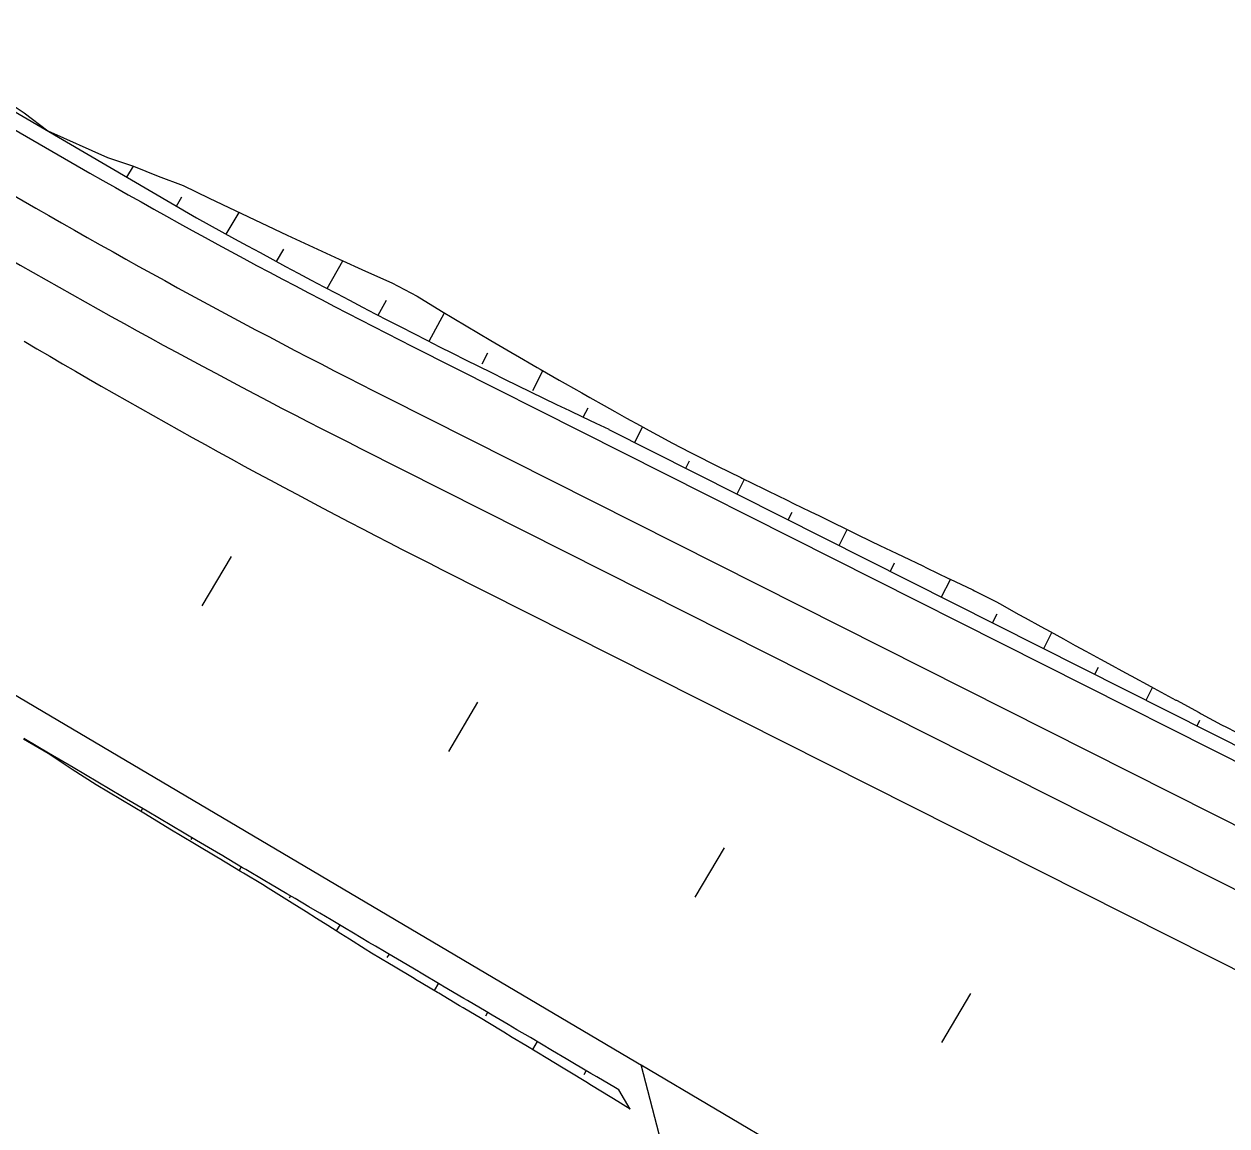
# Model space of a CAD drawing. Extents: x 6503541 to 6503743, y 5888004 to 5888145.
# Drawn here: x 6503697.972 to 6503698.981, y 5888108.599 to 5888109.523 of the extents above; entities that cross this region are included whole.
import ezdxf

# ---------------------------------------------------------------- set-up
doc = ezdxf.new("R2010")
doc.units = 0
doc.layers.add('12', color=7, linetype='Continuous')

msp = doc.modelspace()

# ---------------------------------------------------------------- linework, layer by layer
at = {"layer": '12'}
for p, q in [((6503697.8382, 5888109.5227), (6503698.1168, 5888109.3603)), ((6503698.2979, 5888109.2525), (6503699.2962, 5888108.7494)), ((6503698.2763, 5888109.2096), (6503699.2746, 5888108.7065)), ((6503698.4624, 5888109.183), (6503699.3018, 5888108.76)), ((6503698.2547, 5888109.1668), (6503699.253, 5888108.6636)), ((6503697.7597, 5888109.0813), (6503698.4912, 5888108.6493)), ((6503698.3226, 5888109.0654), (6503699.226, 5888108.6101)), ((6503698.5065, 5888108.5846), (6503698.4896, 5888108.6503)), ((6503698.4896, 5888108.6503), (6503698.6652, 5888108.5466))]:
    msp.add_line(p, q, dxfattribs=at)
for points in [[(6503697.9596, 5888109.4568), (6503697.9722, 5888109.4484), (6503697.992, 5888109.4331)], [(6503697.992, 5888109.4331), (6503698.0422, 5888109.4108), (6503698.0639, 5888109.4037), (6503698.0847, 5888109.3952), (6503698.1056, 5888109.3874), (6503698.1273, 5888109.3769), (6503698.149, 5888109.3665), (6503698.1708, 5888109.3561), (6503698.1926, 5888109.3459), (6503698.2145, 5888109.3357), (6503698.2364, 5888109.3256), (6503698.2584, 5888109.3157), (6503698.2804, 5888109.3058), (6503698.3017, 5888109.2946), (6503698.3222, 5888109.2822), (6503698.3428, 5888109.2698), (6503698.3634, 5888109.2576), (6503698.3836, 5888109.2457), (6503698.3841, 5888109.2454), (6503698.4022, 5888109.2349), (6503698.4049, 5888109.2334), (6503698.4209, 5888109.2242), (6503698.4257, 5888109.2214), (6503698.4397, 5888109.2135), (6503698.4466, 5888109.2096), (6503698.4585, 5888109.203), (6503698.4675, 5888109.1979), (6503698.4773, 5888109.1925), (6503698.4886, 5888109.1863), (6503698.4962, 5888109.1821), (6503698.5096, 5888109.1747), (6503698.5151, 5888109.1717), (6503698.5309, 5888109.1635), (6503698.5343, 5888109.1618), (6503698.5524, 5888109.1528), (6503698.5536, 5888109.1522), (6503698.573, 5888109.1427), (6503698.574, 5888109.1422), (6503698.5924, 5888109.1331), (6503698.5956, 5888109.1316), (6503698.6118, 5888109.1236), (6503698.6172, 5888109.121), (6503698.6312, 5888109.1141), (6503698.6389, 5888109.1104), (6503698.6507, 5888109.1047), (6503698.6605, 5888109.0999), (6503698.6701, 5888109.0952), (6503698.6822, 5888109.0894), (6503698.6896, 5888109.0858), (6503698.7039, 5888109.0789), (6503698.7091, 5888109.0764), (6503698.7256, 5888109.0685), (6503698.7286, 5888109.067), (6503698.7473, 5888109.0581), (6503698.7481, 5888109.0577), (6503698.7676, 5888109.0484), (6503698.769, 5888109.0477), (6503698.7869, 5888109.0386), (6503698.7904, 5888109.0367), (6503698.8057, 5888109.0282), (6503698.8114, 5888109.0251), (6503698.8246, 5888109.0178), (6503698.8325, 5888109.0135), (6503698.8435, 5888109.0074), (6503698.8535, 5888109.0019), (6503698.8624, 5888108.9971), (6503698.8746, 5888108.9904), (6503698.8813, 5888108.9867), (6503698.8957, 5888108.9789), (6503698.9003, 5888108.9764), (6503698.9168, 5888108.9675), (6503698.9192, 5888108.9661), (6503698.9379, 5888108.956), (6503698.9382, 5888108.9559), (6503698.9572, 5888108.9456), (6503698.959, 5888108.9446), (6503698.9762, 5888108.9354), (6503698.9802, 5888108.9333), (6503698.9954, 5888108.9256)], [(6503698.0584, 5888109.3944), (6503698.0639, 5888109.4037)], [(6503698.0999, 5888109.3702), (6503698.1043, 5888109.3778)], [(6503698.1417, 5888109.3466), (6503698.1524, 5888109.3649)], [(6503698.1839, 5888109.3236), (6503698.1899, 5888109.334)], [(6503698.2264, 5888109.301), (6503698.2395, 5888109.3243)], [(6503698.269, 5888109.2787), (6503698.276, 5888109.2914)], [(6503698.3117, 5888109.2568), (6503698.3247, 5888109.2807)], [(6503698.3561, 5888109.238), (6503698.361, 5888109.2471)], [(6503698.3986, 5888109.2157), (6503698.4071, 5888109.2321)], [(6503698.4413, 5888109.1937), (6503698.4451, 5888109.2011)], [(6503698.4842, 5888109.1721), (6503698.4907, 5888109.1851)], [(6503698.527, 5888109.1505), (6503698.53, 5888109.1565)], [(6503698.5699, 5888109.1289), (6503698.5761, 5888109.1412)], [(6503698.6128, 5888109.1073), (6503698.616, 5888109.1136)], [(6503698.6556, 5888109.0857), (6503698.6623, 5888109.099)], [(6503698.1457, 5888109.0764), (6503698.1213, 5888109.035)], [(6503698.6985, 5888109.0641), (6503698.702, 5888109.0711)], [(6503698.7413, 5888109.0425), (6503698.7488, 5888109.0573)], [(6503698.7842, 5888109.0209), (6503698.788, 5888109.0284)], [(6503698.8271, 5888108.9993), (6503698.8339, 5888109.0127)], [(6503698.8699, 5888108.9777), (6503698.873, 5888108.9837)], [(6503698.9128, 5888108.9561), (6503698.9182, 5888108.9667)], [(6503698.3523, 5888108.9543), (6503698.3279, 5888108.913)], [(6503698.9557, 5888108.9345), (6503698.958, 5888108.9392)], [(6503697.9924, 5888108.9112), (6503697.9717, 5888108.9233)], [(6503698.4803, 5888108.6133), (6503698.4708, 5888108.6293), (6503698.468, 5888108.631), (6503698.4523, 5888108.6403), (6503698.4473, 5888108.6432), (6503698.4337, 5888108.6513), (6503698.4267, 5888108.6554), (6503698.4152, 5888108.6622), (6503698.406, 5888108.6676), (6503698.3966, 5888108.6732), (6503698.3853, 5888108.6798), (6503698.378, 5888108.6841), (6503698.3647, 5888108.692), (6503698.3595, 5888108.6951), (6503698.344, 5888108.7042), (6503698.3409, 5888108.706), (6503698.3233, 5888108.7164), (6503698.3224, 5888108.717), (6503698.3038, 5888108.728), (6503698.3027, 5888108.7286), (6503698.2853, 5888108.7389), (6503698.282, 5888108.7408), (6503698.2667, 5888108.7499), (6503698.2613, 5888108.753), (6503698.2482, 5888108.7608), (6503698.2407, 5888108.7653), (6503698.2296, 5888108.7718), (6503698.22, 5888108.7775), (6503698.211, 5888108.7827), (6503698.1993, 5888108.7897), (6503698.1925, 5888108.7937), (6503698.1787, 5888108.8019), (6503698.1739, 5888108.8047), (6503698.158, 5888108.8141), (6503698.1554, 5888108.8156), (6503698.1373, 5888108.8263), (6503698.1368, 5888108.8266), (6503698.1167, 5888108.8385), (6503698.096, 5888108.8507), (6503698.0753, 5888108.8629), (6503698.0547, 5888108.8751), (6503698.034, 5888108.8873), (6503698.0133, 5888108.8995), (6503697.9927, 5888108.9117), (6503697.972, 5888108.9239)], [(6503698.4803, 5888108.6133), (6503698.4664, 5888108.6218), (6503698.4636, 5888108.6235), (6503698.448, 5888108.6331), (6503698.4431, 5888108.636), (6503698.4296, 5888108.6443), (6503698.4226, 5888108.6485), (6503698.4112, 5888108.6554), (6503698.4021, 5888108.661), (6503698.3927, 5888108.6666), (6503698.3815, 5888108.6734), (6503698.3743, 5888108.6777), (6503698.361, 5888108.6858), (6503698.3558, 5888108.6888), (6503698.3404, 5888108.6981), (6503698.3373, 5888108.6999), (6503698.3198, 5888108.7104), (6503698.3188, 5888108.711), (6503698.3003, 5888108.722), (6503698.2992, 5888108.7227), (6503698.2818, 5888108.733), (6503698.2785, 5888108.735), (6503698.2633, 5888108.7441), (6503698.258, 5888108.7474), (6503698.2451, 5888108.7556), (6503698.2377, 5888108.7602), (6503698.2268, 5888108.7671), (6503698.2174, 5888108.773), (6503698.2086, 5888108.7786), (6503698.197, 5888108.7858), (6503698.1903, 5888108.79), (6503698.1767, 5888108.7985), (6503698.172, 5888108.8014), (6503698.1562, 5888108.811), (6503698.1536, 5888108.8125), (6503698.1356, 5888108.8233), (6503698.1351, 5888108.8236), (6503698.115, 5888108.8357), (6503698.0944, 5888108.848), (6503698.0739, 5888108.8604), (6503698.0533, 5888108.8727), (6503698.0327, 5888108.8851), (6503698.0125, 5888108.898), (6503697.9924, 5888108.9112)], [(6503698.0715, 5888108.8651), (6503698.0701, 5888108.8627)], [(6503698.1128, 5888108.8407), (6503698.112, 5888108.8393)], [(6503698.559, 5888108.8323), (6503698.5346, 5888108.791)], [(6503698.1542, 5888108.8163), (6503698.1524, 5888108.8132)], [(6503698.1955, 5888108.7919), (6503698.1944, 5888108.79)], [(6503698.2368, 5888108.7675), (6503698.2339, 5888108.7626)], [(6503698.2782, 5888108.7431), (6503698.2764, 5888108.7402)], [(6503698.3195, 5888108.7187), (6503698.316, 5888108.7127)], [(6503698.7656, 5888108.7103), (6503698.7412, 5888108.669)], [(6503698.3608, 5888108.6943), (6503698.359, 5888108.6912)], [(6503698.4022, 5888108.6699), (6503698.3983, 5888108.6633)], [(6503698.4435, 5888108.6455), (6503698.4414, 5888108.6419)]]:
    msp.add_lwpolyline(points, dxfattribs=at)
for centre, radius, start, end in [((6503700.955, 5888114.5248), 5.904, 239.43893, 243.253), ((6503700.955, 5888114.5248), 5.952, 239.43893, 243.253), ((6503700.9519, 5888114.4612), 5.8358, 240.93436, 244.74844), ((6503700.955, 5888114.5248), 6, 239.43893, 243.253), ((6503701.0229, 5888114.4234), 6, 239.43893, 243.253)]:
    msp.add_arc(centre, radius, start, end, dxfattribs=at)

doc.saveas('drawing.dxf')
